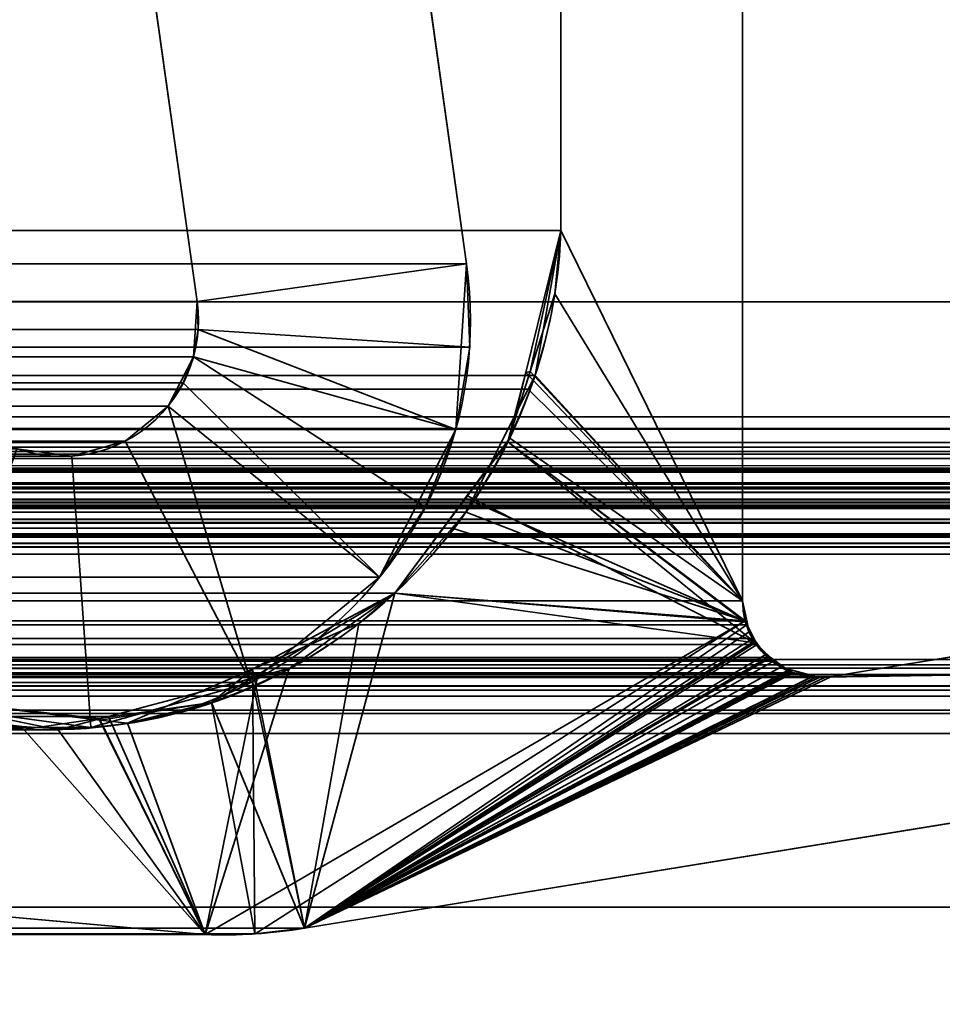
# Model space of a CAD drawing. Header units: millimetres. Extents: x -603 to 3703, y -121 to 193.
# Tile 682 of 1056: x 1962.01 to 1967.1, y 3.48 to 8.91. Entities that reach past the tile are written whole.
import ezdxf

# ---------------------------------------------------------------- set-up
doc = ezdxf.new("R2010")
doc.units = ezdxf.units.MM
doc.layers.add('152', color=7, linetype='Continuous', true_color=0xffffff)

# ---------------------------------------------------------------- blocks, each defined once
blk = doc.blocks.new('UG_SURFACE_066')
at = {"layer": '152', "color": 252, "linetype": 'Continuous', "lineweight": 35}
for points in [[(1041, 4.0145, -7.75), (1026, 4.0145, -7.75), (1026, -24.9528, -7.75), (1974, -24.9528, -7.75)], [(1959, 4.0145, -8.75), (1974, 4.0145, -8.75), (1974, -24.9528, -8.75), (1026, -24.9528, -8.75)], [(1959, 4.0145, -7.75), (1041, 4.0145, -7.75), (1974, -24.9528, -7.75)], [(1959, 4.0145, -8.75), (1959, 4.0145, -7.75), (1974, 4.0145, -7.75), (1974, 4.0145, -8.75)], [(1974, -24.9528, -7.75), (1974, 4.0145, -7.75), (1959, 4.0145, -7.75)]]:
    blk.add_3dface(points, dxfattribs=at)
blk = doc.blocks.new('UG_SURFACE_069')
at = {"layer": '152', "color": 7, "linetype": 'Continuous', "lineweight": 35}
for points in [[(1026.9384, 6.7187, 2020.3116), (1026.9384, 11.8663, 2020.3116), (1973.0616, 11.8663, 2020.3116), (1973.0616, 6.7187, 2020.3116)], [(1034, 11.8277, 2013.2501), (1034, 5.7035, 2013.2501), (1966, 5.7035, 2013.2501), (1966, 11.8277, 2013.2501)], [(1966, 11.8277, 2013.2501), (1966, 5.7035, 2013.2501), (1964.9979, 7.7467, 2012.2478), (1964.9979, 11.5427, 2012.2478)], [(1974.0888, 7.3541, 2021.3387), (1974.0888, 11.6334, 2021.3387), (1025.9112, 11.6334, 2021.3387), (1025.9112, 7.3541, 2021.3387)], [(1964.9979, 11.5427, 2012.2478), (1964.9979, 7.7467, 2012.2478), (1035.0021, 7.7467, 2012.2478), (1035.0021, 11.5427, 2012.2478)], [(1035.0021, 7.7467, 2012.2478), (1964.9979, 7.7467, 2012.2478), (1964.8557, 6.9462, 2012.1057)], [(1035.1443, 6.9462, 2012.1057), (1035.0021, 7.7467, 2012.2478), (1964.8557, 6.9462, 2012.1057)], [(1966, 5.7035, 2013.2501), (1964.8557, 6.9462, 2012.1057), (1964.9979, 7.7467, 2012.2478)], [(1975.4353, 6.5775, 2022.6853), (1974.0888, 7.3541, 2021.3387), (1025.9112, 7.3541, 2021.3387), (1024.5647, 6.5775, 2022.6853)], [(1964.8557, 6.9462, 2012.1057), (1964.8176, 6.8709, 2012.0678), (1035.1824, 6.8709, 2012.0678), (1035.1443, 6.9462, 2012.1057)], [(1964.8176, 6.8709, 2012.0678), (1964.8557, 6.9462, 2012.1057), (1966, 5.7035, 2013.2501)], [(1035.5245, 6.1935, 2011.7254), (1035.1824, 6.8709, 2012.0678), (1964.8176, 6.8709, 2012.0678)], [(1035.5245, 6.1935, 2011.7254), (1964.8176, 6.8709, 2012.0678), (1964.4755, 6.1935, 2011.7254)], [(1966, 5.7035, 2013.2501), (1966.0145, 5.5934, 2013.2644), (1964.4755, 6.1935, 2011.7254), (1964.8176, 6.8709, 2012.0678)], [(1026.9384, 6.7187, 2020.3116), (1973.0564, 6.6534, 2020.3063), (1973.0557, 6.6507, 2020.3056)], [(1026.9384, 6.7187, 2020.3116), (1973.0616, 6.7187, 2020.3116), (1973.0564, 6.6534, 2020.3063)], [(1973.0557, 6.6507, 2020.3056), (1026.9474, 6.6514, 2020.3025), (1026.9384, 6.7187, 2020.3116)], [(1026.9474, 6.6514, 2020.3025), (1973.0557, 6.6507, 2020.3056), (1973.0271, 6.5518, 2020.277)], [(1026.9531, 6.6087, 2020.2971), (1026.9474, 6.6514, 2020.3025), (1973.0271, 6.5518, 2020.277)], [(1024.5647, 6.5775, 2022.6853), (1024.4948, 6.5146, 2022.7554), (1975.5043, 6.5123, 2022.7542)], [(1975.5043, 6.5123, 2022.7542), (1975.4353, 6.5775, 2022.6853), (1024.5647, 6.5775, 2022.6853)], [(1026.9531, 6.6087, 2020.2971), (1973.0271, 6.5518, 2020.277), (1973.012, 6.5272, 2020.262)], [(1973.012, 6.5272, 2020.262), (1026.9871, 6.5254, 2020.263), (1026.9531, 6.6087, 2020.2971)], [(1026.9926, 6.5122, 2020.2575), (1026.9871, 6.5254, 2020.263), (1973.012, 6.5272, 2020.262)], [(1026.9926, 6.5122, 2020.2575), (1973.012, 6.5272, 2020.262), (1972.9639, 6.449, 2020.2138)], [(1024.48, 6.5013, 2022.7702), (1024.4424, 6.4348, 2022.8076), (1975.5571, 6.4344, 2022.8071)], [(1024.4948, 6.5146, 2022.7554), (1024.48, 6.5013, 2022.7702), (1975.5294, 6.4886, 2022.7795)], [(1024.48, 6.5013, 2022.7702), (1975.5571, 6.4344, 2022.8071), (1975.5294, 6.4886, 2022.7795)], [(1975.5294, 6.4886, 2022.7795), (1975.5043, 6.5123, 2022.7542), (1024.4948, 6.5146, 2022.7554)], [(1026.9926, 6.5122, 2020.2575), (1972.9639, 6.449, 2020.2138), (1972.9353, 6.4248, 2020.1855)], [(1972.9353, 6.4248, 2020.1855), (1027.0636, 6.4213, 2020.1864), (1026.9926, 6.5122, 2020.2575)], [(1024.4354, 6.4222, 2022.8148), (1024.4159, 6.3416, 2022.8341), (1975.5839, 6.331, 2022.8341)], [(1024.4366, 6.4244, 2022.8133), (1024.4354, 6.4222, 2022.8148), (1975.5681, 6.4131, 2022.8181)], [(1024.4354, 6.4222, 2022.8148), (1975.5839, 6.331, 2022.8341), (1975.5681, 6.4131, 2022.8181)], [(1024.4424, 6.4348, 2022.8076), (1024.4366, 6.4244, 2022.8133), (1975.5626, 6.4236, 2022.8126)], [(1975.5681, 6.4131, 2022.8181), (1975.5626, 6.4236, 2022.8126), (1024.4366, 6.4244, 2022.8133)], [(1975.5626, 6.4236, 2022.8126), (1975.5571, 6.4344, 2022.8071), (1024.4424, 6.4348, 2022.8076)], [(1027.0704, 6.4125, 2020.1795), (1027.0636, 6.4213, 2020.1864), (1972.9353, 6.4248, 2020.1855)], [(1027.1249, 6.3688, 2020.1252), (1027.0704, 6.4125, 2020.1795), (1972.9353, 6.4248, 2020.1855)], [(1027.1249, 6.3688, 2020.1252), (1972.9353, 6.4248, 2020.1855), (1972.8527, 6.3547, 2020.1027)], [(1027.1249, 6.3688, 2020.1252), (1972.8527, 6.3547, 2020.1027), (1972.8342, 6.3481, 2020.0841)], [(1972.8342, 6.3481, 2020.0841), (1027.1665, 6.3523, 2020.0834), (1027.1249, 6.3688, 2020.1252)], [(1975.5791, 6.243, 2022.8291), (1024.4154, 6.3315, 2022.8345), (1024.4142, 6.3011, 2022.836)], [(1024.4142, 6.3011, 2022.836), (1024.4235, 6.2316, 2022.8267), (1975.5765, 6.2316, 2022.8267)], [(1975.5765, 6.2316, 2022.8267), (1975.5791, 6.243, 2022.8291), (1024.4142, 6.3011, 2022.836)], [(1024.4159, 6.3416, 2022.8341), (1024.4154, 6.3315, 2022.8345), (1975.5839, 6.331, 2022.8341)], [(1024.4154, 6.3315, 2022.8345), (1975.5791, 6.243, 2022.8291), (1975.5856, 6.3226, 2022.8357)], [(1975.5856, 6.3226, 2022.8357), (1975.5839, 6.331, 2022.8341), (1024.4154, 6.3315, 2022.8345)], [(1027.1665, 6.3523, 2020.0834), (1972.8342, 6.3481, 2020.0841), (1972.7079, 6.3024, 2019.958)], [(1972.7079, 6.3024, 2019.958), (1027.2921, 6.3024, 2019.958), (1027.1665, 6.3523, 2020.0834)], [(1033.5108, 5.2872, 2013.7391), (1027.2921, 6.3024, 2019.958), (1972.7079, 6.3024, 2019.958), (1966.4892, 5.2872, 2013.7391)], [(1966.4892, 5.2872, 2013.7391), (1972.7079, 6.3024, 2019.958), (1972.6892, 5.381, 2019.9392)], [(1974.5291, 6.2483, 2021.7791), (1975.1931, 6.0016, 2022.4433), (1024.8069, 6.0016, 2022.4433), (1025.4709, 6.2483, 2021.7791)], [(1025.4709, 6.2483, 2021.7791), (1025.5657, 6.2609, 2021.6842), (1974.4343, 6.2604, 2021.6842)], [(1974.4343, 6.2604, 2021.6842), (1974.5291, 6.2483, 2021.7791), (1025.4709, 6.2483, 2021.7791)], [(1974.395, 6.2655, 2021.6451), (1025.5657, 6.2609, 2021.6842), (1025.6022, 6.2657, 2021.6477)], [(1974.395, 6.2655, 2021.6451), (1974.4343, 6.2604, 2021.6842), (1025.5657, 6.2609, 2021.6842)], [(1025.6022, 6.2657, 2021.6477), (1974.3432, 6.248, 2021.5931), (1974.395, 6.2655, 2021.6451)], [(1025.6022, 6.2657, 2021.6477), (1025.6568, 6.2479, 2021.5931), (1974.3432, 6.248, 2021.5931)], [(1974.2714, 6.2239, 2021.5213), (1974.3432, 6.248, 2021.5931), (1025.6568, 6.2479, 2021.5931)], [(1974.2714, 6.2239, 2021.5213), (1025.6568, 6.2479, 2021.5931), (1025.7264, 6.2251, 2021.5235)], [(1024.4235, 6.2316, 2022.8267), (1024.4275, 6.2218, 2022.8224), (1975.5722, 6.222, 2022.8224)], [(1975.5722, 6.222, 2022.8224), (1975.5765, 6.2316, 2022.8267), (1024.4235, 6.2316, 2022.8267)], [(1975.5722, 6.222, 2022.8224), (1024.4275, 6.2218, 2022.8224), (1024.4596, 6.1447, 2022.7904)], [(1975.5722, 6.222, 2022.8224), (1024.4596, 6.1447, 2022.7904), (1024.4656, 6.1377, 2022.7845)], [(1024.4656, 6.1377, 2022.7845), (1975.5346, 6.1368, 2022.7845), (1975.5722, 6.222, 2022.8224)], [(1025.7264, 6.2251, 2021.5235), (1974.2602, 6.214, 2021.5101), (1974.2714, 6.2239, 2021.5213)], [(1025.7264, 6.2251, 2021.5235), (1025.7397, 6.2137, 2021.5104), (1974.2602, 6.214, 2021.5101)], [(1974.2602, 6.214, 2021.5101), (1025.7397, 6.2137, 2021.5104), (1025.8064, 6.1556, 2021.4436)], [(1025.8064, 6.1556, 2021.4436), (1974.1937, 6.1552, 2021.4436), (1974.2602, 6.214, 2021.5101)], [(1964.4755, 6.1935, 2011.7254), (1964.398, 6.1054, 2011.6479), (1035.602, 6.1054, 2011.6479), (1035.5245, 6.1935, 2011.7254)], [(1964.398, 6.1054, 2011.6479), (1964.4755, 6.1935, 2011.7254), (1966.0145, 5.5934, 2013.2644)], [(1975.5346, 6.1368, 2022.7845), (1024.4656, 6.1377, 2022.7845), (1024.5267, 6.0664, 2022.7234)], [(1975.5328, 6.1326, 2022.7828), (1975.5346, 6.1368, 2022.7845), (1024.5267, 6.0664, 2022.7234)], [(1974.1917, 6.1535, 2021.4417), (1025.8064, 6.1556, 2021.4436), (1025.8069, 6.1552, 2021.4431)], [(1974.1917, 6.1535, 2021.4417), (1974.1937, 6.1552, 2021.4436), (1025.8064, 6.1556, 2021.4436)], [(1025.8069, 6.1552, 2021.4431), (1974.1465, 6.0731, 2021.3964), (1974.1917, 6.1535, 2021.4417)], [(1025.8069, 6.1552, 2021.4431), (1025.8535, 6.0731, 2021.3964), (1974.1465, 6.0731, 2021.3964)], [(1975.5328, 6.1326, 2022.7828), (1024.5267, 6.0664, 2022.7234), (1024.5314, 6.0638, 2022.7187)], [(1024.5314, 6.0638, 2022.7187), (1975.468, 6.0644, 2022.718), (1975.5328, 6.1326, 2022.7828)], [(1035.602, 6.1054, 2011.6479), (1964.398, 6.1054, 2011.6479), (1964.0821, 5.7463, 2011.332), (1035.9179, 5.7463, 2011.332)], [(1966.0145, 5.5934, 2013.2644), (1964.0821, 5.7463, 2011.332), (1964.398, 6.1054, 2011.6479)], [(1975.4593, 6.0552, 2022.7094), (1975.468, 6.0644, 2022.718), (1024.5314, 6.0638, 2022.7187)], [(1024.5314, 6.0638, 2022.7187), (1024.616, 6.018, 2022.634), (1975.3838, 6.0204, 2022.6338)], [(1975.3838, 6.0204, 2022.6338), (1975.4593, 6.0552, 2022.7094), (1024.5314, 6.0638, 2022.7187)], [(1974.1328, 6.0214, 2021.3828), (1025.8535, 6.0731, 2021.3964), (1025.8715, 5.981, 2021.3785)], [(1974.1328, 6.0214, 2021.3828), (1974.1465, 6.0731, 2021.3964), (1025.8535, 6.0731, 2021.3964)], [(1975.3838, 6.0204, 2022.6338), (1024.616, 6.018, 2022.634), (1024.6392, 6.0054, 2022.6107)], [(1975.3387, 5.9996, 2022.5887), (1975.3838, 6.0204, 2022.6338), (1024.6392, 6.0054, 2022.6107)], [(1024.6392, 6.0054, 2022.6107), (1024.7071, 5.999, 2022.543), (1975.2933, 6.0002, 2022.5432)], [(1975.2933, 6.0002, 2022.5432), (1975.3387, 5.9996, 2022.5887), (1024.6392, 6.0054, 2022.6107)], [(1024.7071, 5.999, 2022.543), (1024.763, 5.9938, 2022.4869), (1975.1931, 6.0016, 2022.4433)], [(1975.1931, 6.0016, 2022.4433), (1975.2933, 6.0002, 2022.5432), (1024.7071, 5.999, 2022.543)], [(1024.763, 5.9938, 2022.4869), (1024.8069, 6.0016, 2022.4433), (1975.1931, 6.0016, 2022.4433)], [(1025.8715, 5.981, 2021.3785), (1974.1284, 5.9608, 2021.3785), (1974.1328, 6.0214, 2021.3828)], [(1025.8715, 5.981, 2021.3785), (1025.8716, 5.9608, 2021.3785), (1974.1284, 5.9608, 2021.3785)], [(1974.175, 2.6459, 2021.425), (1974.1284, 5.9608, 2021.3785), (1025.8716, 5.9608, 2021.3785), (1025.825, 2.6459, 2021.425)], [(1966.0145, 5.5934, 2013.2644), (1034, 5.7035, 2013.2501), (1033.9923, 5.6228, 2013.2577)], [(1966.0145, 5.5934, 2013.2644), (1966, 5.7035, 2013.2501), (1034, 5.7035, 2013.2501)], [(1036.5, 5.3308, 2010.7501), (1035.9179, 5.7463, 2011.332), (1964.0821, 5.7463, 2011.332)], [(1036.5, 5.3308, 2010.7501), (1964.0821, 5.7463, 2011.332), (1963.5, 5.3308, 2010.7501)], [(1966.0145, 5.5934, 2013.2644), (1963.0369, 3.8635, 2010.2868), (1963.5, 5.3308, 2010.7501), (1964.0821, 5.7463, 2011.332)], [(1033.9923, 5.6228, 2013.2577), (1033.9758, 5.5731, 2013.2742), (1966.023, 5.5726, 2013.273)], [(1033.9923, 5.6228, 2013.2577), (1966.023, 5.5726, 2013.273), (1966.0145, 5.5934, 2013.2644)], [(1966.054, 5.4968, 2013.304), (1033.9758, 5.5731, 2013.2742), (1033.9587, 5.521, 2013.2914)], [(1966.054, 5.4968, 2013.304), (1966.023, 5.5726, 2013.273), (1033.9758, 5.5731, 2013.2742)], [(1963.3126, 3.8675, 2010.5627), (1963.0369, 3.8635, 2010.2868), (1966.0145, 5.5934, 2013.2644)], [(1966.0145, 5.5934, 2013.2644), (1966.023, 5.5726, 2013.273), (1963.5851, 3.8982, 2010.8352), (1963.3126, 3.8675, 2010.5627)], [(1966.023, 5.5726, 2013.273), (1966.054, 5.4968, 2013.304), (1963.5851, 3.8982, 2010.8352)], [(1033.9587, 5.521, 2013.2914), (1033.919, 5.4624, 2013.3309), (1966.0809, 5.4629, 2013.3309)], [(1033.9587, 5.521, 2013.2914), (1966.0809, 5.4629, 2013.3309), (1966.054, 5.4968, 2013.304)], [(1963.5851, 3.8982, 2010.8352), (1966.054, 5.4968, 2013.304), (1966.0809, 5.4629, 2013.3309)], [(1966.1372, 5.392, 2013.3872), (1033.919, 5.4624, 2013.3309), (1033.8895, 5.4187, 2013.3605)], [(1966.1372, 5.392, 2013.3872), (1966.0809, 5.4629, 2013.3309), (1033.919, 5.4624, 2013.3309)], [(1966.0809, 5.4629, 2013.3309), (1966.1372, 5.392, 2013.3872), (1963.5851, 3.8982, 2010.8352)], [(1972.7163, 5.3809, 2019.9664), (1027.1747, 5.3615, 2020.0753), (1027.1783, 5.3634, 2020.0717)], [(1972.7163, 5.3809, 2019.9664), (1972.8245, 5.3519, 2020.0744), (1027.1747, 5.3615, 2020.0753)], [(1027.1783, 5.3634, 2020.0717), (1027.3108, 5.381, 2019.9392), (1972.6892, 5.381, 2019.9392)], [(1972.6892, 5.381, 2019.9392), (1972.7163, 5.3809, 2019.9664), (1027.1783, 5.3634, 2020.0717)], [(1027.3108, 5.381, 2019.9392), (1036.4149, 3.8982, 2010.8352), (1963.5851, 3.8982, 2010.8352), (1972.6892, 5.381, 2019.9392)], [(1033.8895, 5.4187, 2013.3605), (1033.8291, 5.3727, 2013.4208), (1966.1702, 5.3721, 2013.4203)], [(1033.8895, 5.4187, 2013.3605), (1966.1702, 5.3721, 2013.4203), (1966.1372, 5.392, 2013.3872)], [(1963.5851, 3.8982, 2010.8352), (1966.1372, 5.392, 2013.3872), (1966.1702, 5.3721, 2013.4203)], [(1972.6892, 5.381, 2019.9392), (1963.5851, 3.8982, 2010.8352), (1966.4212, 5.2819, 2013.6712), (1966.4725, 5.2849, 2013.7224)], [(1972.6892, 5.381, 2019.9392), (1966.4725, 5.2849, 2013.7224), (1966.4892, 5.2872, 2013.7391)], [(1027.0572, 5.2979, 2020.1929), (1027.1747, 5.3615, 2020.0753), (1972.8245, 5.3519, 2020.0744)], [(1972.8245, 5.3519, 2020.0744), (1972.8975, 5.3323, 2020.1476), (1027.0572, 5.2979, 2020.1929)], [(1972.8975, 5.3323, 2020.1476), (1972.9419, 5.297, 2020.1919), (1027.0572, 5.2979, 2020.1929)], [(1033.7698, 5.3276, 2013.4802), (1033.7138, 5.3142, 2013.5362), (1966.2853, 5.3054, 2013.5353)], [(1966.2793, 5.3064, 2013.5293), (1033.8291, 5.3727, 2013.4208), (1033.7698, 5.3276, 2013.4802)], [(1033.7698, 5.3276, 2013.4802), (1966.2853, 5.3054, 2013.5353), (1966.2793, 5.3064, 2013.5293)], [(1966.2793, 5.3064, 2013.5293), (1966.1702, 5.3721, 2013.4203), (1033.8291, 5.3727, 2013.4208)], [(1963.5, 5.3308, 2010.7501), (1963.325, 5.2844, 2010.5751), (1036.675, 5.2844, 2010.5751), (1036.5, 5.3308, 2010.7501)], [(1963.325, 5.2844, 2010.5751), (1963.5, 5.3308, 2010.7501), (1963.0369, 3.8635, 2010.2868)], [(1966.1702, 5.3721, 2013.4203), (1966.2793, 5.3064, 2013.5293), (1963.5851, 3.8982, 2010.8352)], [(1973.0203, 5.2345, 2020.2703), (1026.965, 5.2089, 2020.2849), (1027.0281, 5.2822, 2020.2219)], [(1973.0203, 5.2345, 2020.2703), (1027.0281, 5.2822, 2020.2219), (1027.0572, 5.2979, 2020.1929)], [(1027.0572, 5.2979, 2020.1929), (1972.9419, 5.297, 2020.1919), (1973.0203, 5.2345, 2020.2703)], [(1033.5108, 5.2872, 2013.7391), (1966.4725, 5.2849, 2013.7224), (1966.4212, 5.2819, 2013.6712)], [(1033.5108, 5.2872, 2013.7391), (1966.4892, 5.2872, 2013.7391), (1966.4725, 5.2849, 2013.7224)], [(1966.4212, 5.2819, 2013.6712), (1033.5788, 5.2819, 2013.6712), (1033.5108, 5.2872, 2013.7391)], [(1966.4068, 5.2844, 2013.6569), (1033.5931, 5.2853, 2013.6569), (1033.5788, 5.2819, 2013.6712)], [(1033.5788, 5.2819, 2013.6712), (1966.4212, 5.2819, 2013.6712), (1966.4068, 5.2844, 2013.6569)], [(1966.2853, 5.3054, 2013.5353), (1033.7138, 5.3142, 2013.5362), (1033.5931, 5.2853, 2013.6569)], [(1033.5931, 5.2853, 2013.6569), (1966.4068, 5.2844, 2013.6569), (1966.2853, 5.3054, 2013.5353)], [(1036.675, 5.2844, 2010.5751), (1963.325, 5.2844, 2010.5751), (1962.5044, 5.0667, 2009.7544), (1037.4956, 5.0667, 2009.7544)], [(1962.5044, 5.0667, 2009.7544), (1963.325, 5.2844, 2010.5751), (1963.0369, 3.8635, 2010.2868)], [(1963.5851, 3.8982, 2010.8352), (1966.2793, 5.3064, 2013.5293), (1966.2853, 5.3054, 2013.5353), (1966.4068, 5.2844, 2013.6569)], [(1966.4068, 5.2844, 2013.6569), (1966.4212, 5.2819, 2013.6712), (1963.5851, 3.8982, 2010.8352)], [(1973.0203, 5.2345, 2020.2703), (1973.0365, 5.2122, 2020.2866), (1026.965, 5.2089, 2020.2849)], [(1973.0614, 5.178, 2020.3114), (1026.9041, 5.1013, 2020.3459), (1026.9386, 5.178, 2020.3114)], [(1973.0614, 5.178, 2020.3114), (1973.0959, 5.1013, 2020.3459), (1026.9041, 5.1013, 2020.3459)], [(1973.0614, 5.178, 2020.3114), (1026.9386, 5.178, 2020.3114), (1026.965, 5.2089, 2020.2849)], [(1026.965, 5.2089, 2020.2849), (1973.0365, 5.2122, 2020.2866), (1973.0614, 5.178, 2020.3114)], [(1962.2273, 4.9932, 2009.4774), (1038.3565, 5.1129, 2008.8935), (1037.7727, 4.9932, 2009.4774)], [(1962.2273, 4.9932, 2009.4774), (1961.6435, 5.1129, 2008.8935), (1038.3565, 5.1129, 2008.8935)], [(1961.6435, 5.1129, 2008.8935), (1962.2273, 4.9932, 2009.4774), (1963.0369, 3.8635, 2010.2868), (1960.3342, 4.1071, 2007.5841)], [(1973.1224, 4.9715, 2020.3724), (1026.8776, 4.9715, 2020.3724), (1026.8956, 5.0824, 2020.3543)], [(1026.8956, 5.0824, 2020.3543), (1026.9041, 5.1013, 2020.3459), (1973.0959, 5.1013, 2020.3459), (1973.1044, 5.0824, 2020.3543)], [(1973.1044, 5.0824, 2020.3543), (1973.1224, 4.9715, 2020.3724), (1026.8956, 5.0824, 2020.3543)], [(1037.7727, 4.9932, 2009.4774), (1037.4956, 5.0667, 2009.7544), (1962.5044, 5.0667, 2009.7544)], [(1037.7727, 4.9932, 2009.4774), (1962.5044, 5.0667, 2009.7544), (1962.2273, 4.9932, 2009.4774)], [(1963.0369, 3.8635, 2010.2868), (1962.2273, 4.9932, 2009.4774), (1962.5044, 5.0667, 2009.7544)], [(1026.7951, 2.0412, 2020.4549), (1026.8776, 4.9715, 2020.3724), (1973.1224, 4.9715, 2020.3724), (1973.2049, 2.0412, 2020.4549)], [(1036.9631, 3.8635, 2010.2868), (1039.6658, 4.1071, 2007.5841), (1960.3342, 4.1071, 2007.5841), (1963.0369, 3.8635, 2010.2868)], [(1963.5851, 3.8982, 2010.8352), (1036.4149, 3.8982, 2010.8352), (1036.6899, 3.8674, 2010.5603)], [(1963.3126, 3.8675, 2010.5627), (1963.5851, 3.8982, 2010.8352), (1036.6899, 3.8674, 2010.5603)], [(1963.3126, 3.8675, 2010.5627), (1036.6899, 3.8674, 2010.5603), (1036.9631, 3.8635, 2010.2868)], [(1036.9631, 3.8635, 2010.2868), (1963.0369, 3.8635, 2010.2868), (1963.3126, 3.8675, 2010.5627)]]:
    blk.add_3dface(points, dxfattribs=at)
blk = doc.blocks.new('UG_SURFACE_070')
at = {"layer": '152', "color": 7, "linetype": 'Continuous', "lineweight": 35}
for points in [[(1966, 11.8277, -8.75), (1966, 5.7035, -8.75), (1964.9979, 7.7467, -8.75), (1964.9979, 11.5427, -8.75)], [(1966, 5.7035, 2013.2501), (1966, 11.8277, 2013.2501), (1964.9979, 11.5427, 2012.2478), (1964.9979, 7.7467, 2012.2478)], [(1966, 11.8277, 2013.2501), (1966, 5.7035, 2013.2501), (1966, 5.7035, -8.75), (1966, 11.8277, -8.75)], [(1964.9979, 11.5427, -8.75), (1964.9979, 7.7467, -8.75), (1964.9979, 7.7467, 2012.2478), (1964.9979, 11.5427, 2012.2478)], [(1964.9979, 7.7467, -8.75), (1964.8052, 6.9637, -8.75), (1964.8291, 6.9688, 2012.079)], [(1964.8052, 6.9637, -8.75), (1964.9979, 7.7467, -8.75), (1966, 5.7035, -8.75)], [(1964.8291, 6.9688, 2012.079), (1964.965, 7.3975, 2012.2149), (1964.9979, 7.7467, -8.75)], [(1964.965, 7.3975, 2012.2149), (1964.9979, 7.7467, 2012.2478), (1964.9979, 7.7467, -8.75)], [(1964.9979, 7.7467, 2012.2478), (1964.965, 7.3975, 2012.2149), (1966, 5.7035, 2013.2501)], [(1966, 5.7035, 2013.2501), (1964.965, 7.3975, 2012.2149), (1964.8291, 6.9688, 2012.079)], [(1964.7059, 6.5802, 2011.956), (1964.8291, 6.9688, 2012.079), (1964.8052, 6.9637, -8.75)], [(1964.8291, 6.9688, 2012.079), (1964.7059, 6.5802, 2011.956), (1966.0144, 5.5936, 2013.2644), (1966, 5.7035, 2013.2501)], [(1964.8052, 6.9637, -8.75), (1964.7161, 6.601, -8.75), (1964.7059, 6.5802, 2011.956)], [(1966, 5.7035, -8.75), (1964.7161, 6.601, -8.75), (1964.8052, 6.9637, -8.75)], [(1964.7161, 6.601, -8.75), (1964.4713, 6.2711, -8.75), (1964.4831, 6.2824, 2011.7331)], [(1964.4713, 6.2711, -8.75), (1964.7161, 6.601, -8.75), (1966, 5.7035, -8.75), (1966.0248, 5.5859, -8.75)], [(1964.4831, 6.2824, 2011.7331), (1964.7059, 6.5802, 2011.956), (1964.7161, 6.601, -8.75)], [(1966.0687, 5.4724, 2013.3188), (1964.7059, 6.5802, 2011.956), (1964.4831, 6.2824, 2011.7331)], [(1964.7059, 6.5802, 2011.956), (1966.0687, 5.4724, 2013.3188), (1966.0648, 5.4813, 2013.3147), (1966.0182, 5.5853, 2013.2682)], [(1966.0182, 5.5853, 2013.2682), (1966.0144, 5.5936, 2013.2644), (1964.7059, 6.5802, 2011.956)], [(1963.5851, 3.8982, 2010.8352), (1972.6892, 5.381, 2019.9392), (1972.7079, 6.3024, 2019.958), (1966.4892, 5.2872, 2013.7391)], [(1966.4892, 5.2872, -8.75), (1972.7079, 6.3024, -8.75), (1972.6892, 5.381, -8.75)], [(1966.4892, 5.2872, 2013.7391), (1972.7079, 6.3024, 2019.958), (1972.7079, 6.3024, -8.75), (1966.4892, 5.2872, -8.75)], [(1964.0821, 5.7463, 2011.332), (1964.4831, 6.2824, 2011.7331), (1964.4713, 6.2711, -8.75)], [(1964.4831, 6.2824, 2011.7331), (1964.0821, 5.7463, 2011.332), (1966.0687, 5.4724, 2013.3188)], [(1964.4713, 6.2711, -8.75), (1964.0821, 5.7463, -8.75), (1964.0821, 5.7463, 2011.332)], [(1966.0248, 5.5859, -8.75), (1964.0821, 5.7463, -8.75), (1964.4713, 6.2711, -8.75)], [(1964.0821, 5.7463, -8.75), (1963.2951, 5.2773, -8.75), (1963.2984, 5.3266, 2010.5484)], [(1963.5851, 3.8982, -8.75), (1963.2951, 5.2773, -8.75), (1964.0821, 5.7463, -8.75)], [(1963.2984, 5.3266, 2010.5484), (1963.8839, 5.5793, 2011.1339), (1964.0821, 5.7463, -8.75)], [(1964.0821, 5.7463, -8.75), (1966.0248, 5.5859, -8.75), (1966.0361, 5.5325, -8.75), (1963.5851, 3.8982, -8.75)], [(1964.0821, 5.7463, 2011.332), (1963.8839, 5.5793, 2011.1339), (1963.5851, 3.8982, 2010.8352), (1966.0687, 5.4724, 2013.3188)], [(1963.8839, 5.5793, 2011.1339), (1964.0821, 5.7463, 2011.332), (1964.0821, 5.7463, -8.75)], [(1966.0248, 5.5859, -8.75), (1966, 5.7035, -8.75), (1966, 5.7035, 2013.2501)], [(1966, 5.7035, 2013.2501), (1966.0144, 5.5936, 2013.2644), (1966.0248, 5.5859, -8.75)], [(1966.0144, 5.5936, 2013.2644), (1966.0182, 5.5853, 2013.2682), (1966.0248, 5.5859, -8.75)], [(1963.5851, 3.8982, 2010.8352), (1963.8839, 5.5793, 2011.1339), (1963.2984, 5.3266, 2010.5484)], [(1966.0361, 5.5325, -8.75), (1966.0248, 5.5859, -8.75), (1966.0182, 5.5853, 2013.2682)], [(1966.0692, 5.4841, -8.75), (1966.0361, 5.5325, -8.75), (1966.0182, 5.5853, 2013.2682)], [(1966.0182, 5.5853, 2013.2682), (1966.0648, 5.4813, 2013.3147), (1966.0692, 5.4841, -8.75)], [(1963.5851, 3.8982, -8.75), (1966.0361, 5.5325, -8.75), (1966.0692, 5.4841, -8.75)], [(1966.0692, 5.4841, -8.75), (1966.1232, 5.4054, -8.75), (1963.5851, 3.8982, -8.75)], [(1966.1515, 5.3941, 2013.4015), (1966.0687, 5.4724, 2013.3188), (1963.5851, 3.8982, 2010.8352)], [(1966.1232, 5.4054, -8.75), (1966.0692, 5.4841, -8.75), (1966.0648, 5.4813, 2013.3147)], [(1966.0648, 5.4813, 2013.3147), (1966.0687, 5.4724, 2013.3188), (1966.1232, 5.4054, -8.75)], [(1966.0687, 5.4724, 2013.3188), (1966.1494, 5.3882, -8.75), (1966.1232, 5.4054, -8.75)], [(1966.0687, 5.4724, 2013.3188), (1966.1515, 5.3941, 2013.4015), (1966.1494, 5.3882, -8.75)], [(1963.5851, 3.8982, -8.75), (1966.1232, 5.4054, -8.75), (1966.1494, 5.3882, -8.75)], [(1963.5851, 3.8982, 2010.8352), (1966.21, 5.3386, 2013.4599), (1966.1515, 5.3941, 2013.4015)], [(1966.1494, 5.3882, -8.75), (1966.258, 5.317, -8.75), (1963.5851, 3.8982, -8.75)], [(1972.6892, 5.381, -8.75), (1963.5851, 3.8982, -8.75), (1966.4212, 5.2819, -8.75), (1966.4552, 5.2832, -8.75)], [(1972.6892, 5.381, 2019.9392), (1963.5851, 3.8982, 2010.8352), (1963.5851, 3.8982, -8.75), (1972.6892, 5.381, -8.75)], [(1966.258, 5.317, -8.75), (1966.1494, 5.3882, -8.75), (1966.1515, 5.3941, 2013.4015)], [(1966.1515, 5.3941, 2013.4015), (1966.21, 5.3386, 2013.4599), (1966.258, 5.317, -8.75)], [(1972.6892, 5.381, -8.75), (1966.4552, 5.2832, -8.75), (1966.4892, 5.2872, -8.75)], [(1962.6086, 5.0287, 2009.8586), (1963.2984, 5.3266, 2010.5484), (1963.0712, 5.1439, -8.75)], [(1963.2984, 5.3266, 2010.5484), (1962.6086, 5.0287, 2009.8586), (1963.0369, 3.8635, 2010.2868), (1963.3118, 3.8675, 2010.5617)], [(1963.2984, 5.3266, 2010.5484), (1963.2951, 5.2773, -8.75), (1963.0712, 5.1439, -8.75)], [(1963.3118, 3.8675, 2010.5617), (1963.5851, 3.8982, 2010.8352), (1963.2984, 5.3266, 2010.5484)], [(1966.2582, 5.3257, 2013.5083), (1966.21, 5.3386, 2013.4599), (1963.5851, 3.8982, 2010.8352)], [(1963.5851, 3.8982, 2010.8352), (1966.3903, 5.2902, 2013.6402), (1966.2582, 5.3257, 2013.5083)], [(1966.21, 5.3386, 2013.4599), (1966.2582, 5.3257, 2013.5083), (1966.258, 5.317, -8.75)], [(1966.2672, 5.3109, -8.75), (1966.258, 5.317, -8.75), (1966.2582, 5.3257, 2013.5083)], [(1966.3901, 5.2878, -8.75), (1966.2672, 5.3109, -8.75), (1966.2582, 5.3257, 2013.5083)], [(1966.2582, 5.3257, 2013.5083), (1966.3903, 5.2902, 2013.6402), (1966.3901, 5.2878, -8.75)], [(1963.5851, 3.8982, -8.75), (1963.0712, 5.1439, -8.75), (1963.2951, 5.2773, -8.75)], [(1966.258, 5.317, -8.75), (1966.2672, 5.3109, -8.75), (1963.5851, 3.8982, -8.75)], [(1963.5851, 3.8982, -8.75), (1966.2672, 5.3109, -8.75), (1966.3901, 5.2878, -8.75)], [(1963.5851, 3.8982, 2010.8352), (1966.4212, 5.2819, 2013.6712), (1966.3903, 5.2902, 2013.6402)], [(1966.3901, 5.2878, -8.75), (1966.4212, 5.2819, -8.75), (1963.5851, 3.8982, -8.75)], [(1966.4892, 5.2872, 2013.7391), (1966.4552, 5.2832, 2013.7053), (1963.5851, 3.8982, 2010.8352)], [(1966.4552, 5.2832, 2013.7053), (1966.4212, 5.2819, 2013.6712), (1963.5851, 3.8982, 2010.8352)], [(1966.4212, 5.2819, -8.75), (1966.3901, 5.2878, -8.75), (1966.3903, 5.2902, 2013.6402)], [(1966.3903, 5.2902, 2013.6402), (1966.4212, 5.2819, 2013.6712), (1966.4212, 5.2819, -8.75)], [(1966.4552, 5.2832, -8.75), (1966.4212, 5.2819, -8.75), (1966.4212, 5.2819, 2013.6712), (1966.4552, 5.2832, 2013.7053)], [(1966.4552, 5.2832, 2013.7053), (1966.4892, 5.2872, 2013.7391), (1966.4892, 5.2872, -8.75), (1966.4552, 5.2832, -8.75)], [(1962.4592, 5.0464, 2009.7091), (1961.625, 5.1452, 2008.8751), (1960.3342, 4.1071, 2007.5841), (1963.0369, 3.8635, 2010.2868)], [(1962.4503, 5.0543, -8.75), (1962.0367, 4.9946, -8.75), (1961.625, 5.1452, 2008.8751)], [(1961.625, 5.1452, 2008.8751), (1962.4592, 5.0464, 2009.7091), (1962.4503, 5.0543, -8.75)], [(1962.0367, 4.9946, -8.75), (1961.6324, 5.0961, -8.75), (1961.625, 5.1452, 2008.8751)], [(1963.0712, 5.1439, -8.75), (1962.4503, 5.0543, -8.75), (1962.4592, 5.0464, 2009.7091)], [(1963.3118, 3.8675, -8.75), (1963.0369, 3.8635, -8.75), (1962.4503, 5.0543, -8.75), (1963.0712, 5.1439, -8.75)], [(1962.4592, 5.0464, 2009.7091), (1962.6086, 5.0287, 2009.8586), (1963.0712, 5.1439, -8.75)], [(1963.0712, 5.1439, -8.75), (1963.5851, 3.8982, -8.75), (1963.3118, 3.8675, -8.75)], [(1961.6324, 5.0961, -8.75), (1962.0367, 4.9946, -8.75), (1963.0369, 3.8635, -8.75), (1960.3342, 4.1071, -8.75)], [(1963.0369, 3.8635, -8.75), (1962.0367, 4.9946, -8.75), (1962.4503, 5.0543, -8.75)], [(1963.0369, 3.8635, 2010.2868), (1962.6086, 5.0287, 2009.8586), (1962.4592, 5.0464, 2009.7091)], [(1963.0369, 3.8635, 2010.2868), (1960.3342, 4.1071, 2007.5841), (1960.3342, 4.1071, -8.75), (1963.0369, 3.8635, -8.75)], [(1963.3118, 3.8675, 2010.5617), (1963.0369, 3.8635, 2010.2868), (1963.0369, 3.8635, -8.75), (1963.3118, 3.8675, -8.75)], [(1963.3118, 3.8675, -8.75), (1963.5851, 3.8982, -8.75), (1963.5851, 3.8982, 2010.8352), (1963.3118, 3.8675, 2010.5617)]]:
    blk.add_3dface(points, dxfattribs=at)
blk = doc.blocks.new('UG_SURFACE_094')
at = {"layer": '152', "color": 252, "linetype": 'Continuous', "lineweight": 35}
for points in [[(1023.5, -29.92, 2023.7501), (1976.5, -29.92, 2023.7501), (1976.5, 14.42, 2023.7501), (1023.5, 14.42, 2023.7501)], [(1025, -29.92, 2022.2499), (1025, 14.42, 2022.2499), (1975, 14.42, 2022.2499), (1975, -29.92, 2022.2499)], [(1036.4547, 14.2001, 2010.7954), (1035.5219, 7.5631, 2011.728), (1964.4781, 7.5631, 2011.728), (1963.5453, 14.2001, 2010.7954)], [(1962.9927, 7.3544, 2010.2427), (1962.06, 13.9913, 2009.31), (1963.5453, 14.2001, 2010.7954), (1964.4781, 7.5631, 2011.728)], [(1037.94, 13.9913, 2009.31), (1962.06, 13.9913, 2009.31), (1962.9927, 7.3544, 2010.2427), (1037.0073, 7.3544, 2010.2427)], [(1964.4781, 7.5631, 2011.728), (1035.5219, 7.5631, 2011.728), (1035.5048, 7.1028, 2011.7452)], [(1964.4952, 7.1028, 2011.7452), (1964.4781, 7.5631, 2011.728), (1035.5048, 7.1028, 2011.7452)], [(1964.4781, 7.5631, 2011.728), (1964.4952, 7.1028, 2011.7452), (1962.9984, 7.2009, 2010.2484), (1962.9927, 7.3544, 2010.2427)], [(1037.0016, 7.2009, 2010.2484), (1962.9927, 7.3544, 2010.2427), (1962.9984, 7.2009, 2010.2484)], [(1037.0016, 7.2009, 2010.2484), (1037.0073, 7.3544, 2010.2427), (1962.9927, 7.3544, 2010.2427)], [(1962.9984, 7.2009, 2010.2484), (1962.9728, 7.0496, 2010.2227), (1037.0272, 7.0496, 2010.2227), (1037.0016, 7.2009, 2010.2484)], [(1964.4182, 6.6487, 2011.6682), (1964.2503, 6.2198, 2011.5004), (1962.9728, 7.0496, 2010.2227), (1962.9984, 7.2009, 2010.2484)], [(1962.9984, 7.2009, 2010.2484), (1964.4952, 7.1028, 2011.7452), (1964.4182, 6.6487, 2011.6682)], [(1035.5048, 7.1028, 2011.7452), (1035.5818, 6.6487, 2011.6682), (1964.4182, 6.6487, 2011.6682), (1964.4952, 7.1028, 2011.7452)], [(1037.0833, 6.9066, 2010.1666), (1037.0272, 7.0496, 2010.2227), (1962.9728, 7.0496, 2010.2227)], [(1037.0833, 6.9066, 2010.1666), (1962.9728, 7.0496, 2010.2227), (1962.9167, 6.9066, 2010.1666)], [(1962.9167, 6.9066, 2010.1666), (1962.9728, 7.0496, 2010.2227), (1964.2503, 6.2198, 2011.5004), (1963.9986, 5.834, 2011.2486)], [(1962.9167, 6.9066, 2010.1666), (1962.8328, 6.778, 2010.083), (1037.1672, 6.778, 2010.083), (1037.0833, 6.9066, 2010.1666)], [(1963.9986, 5.834, 2011.2486), (1963.2889, 5.2542, 2010.5388), (1962.8328, 6.778, 2010.083), (1962.9167, 6.9066, 2010.1666)], [(1962.5963, 6.5847, 2009.8462), (1037.4037, 6.5847, 2009.8462), (1037.1672, 6.778, 2010.083), (1962.8328, 6.778, 2010.083)], [(1963.2889, 5.2542, 2010.5388), (1962.5963, 6.5847, 2009.8462), (1962.8328, 6.778, 2010.083)], [(1964.2503, 6.2198, 2011.5004), (1035.5818, 6.6487, 2011.6682), (1035.7497, 6.2198, 2011.5004)], [(1964.2503, 6.2198, 2011.5004), (1964.4182, 6.6487, 2011.6682), (1035.5818, 6.6487, 2011.6682)], [(1962.3023, 6.5018, 2009.5522), (1037.6977, 6.5018, 2009.5522), (1037.4037, 6.5847, 2009.8462), (1962.5963, 6.5847, 2009.8462)], [(1962.3023, 6.5018, 2009.5522), (1962.5963, 6.5847, 2009.8462), (1963.2889, 5.2542, 2010.5388), (1962.407, 5.0055, 2009.6569)], [(1961.9997, 6.543, 2009.2497), (1038.0003, 6.543, 2009.2497), (1037.6977, 6.5018, 2009.5522), (1962.3023, 6.5018, 2009.5522)], [(1962.407, 5.0055, 2009.6569), (1961.499, 5.1291, 2008.749), (1961.9997, 6.543, 2009.2497), (1962.3023, 6.5018, 2009.5522)], [(1035.7497, 6.2198, 2011.5004), (1036.0014, 5.834, 2011.2486), (1963.9986, 5.834, 2011.2486), (1964.2503, 6.2198, 2011.5004)], [(1963.9986, 5.834, 2011.2486), (1036.0014, 5.834, 2011.2486), (1036.7111, 5.2542, 2010.5388), (1963.2889, 5.2542, 2010.5388)], [(1963.2889, 5.2542, 2010.5388), (1036.7111, 5.2542, 2010.5388), (1037.593, 5.0055, 2009.6569), (1962.407, 5.0055, 2009.6569)], [(1962.407, 5.0055, 2009.6569), (1037.593, 5.0055, 2009.6569), (1038.501, 5.1291, 2008.749), (1961.499, 5.1291, 2008.749)]]:
    blk.add_3dface(points, dxfattribs=at)
blk = doc.blocks.new('UG_SURFACE_095')
at = {"layer": '152', "color": 252, "linetype": 'Continuous', "lineweight": 35}
for points in [[(1962.9927, 7.3544, -8.75), (1962.06, 13.9913, -8.75), (1963.5453, 14.2001, -8.75), (1964.4781, 7.5631, -8.75)], [(1964.4781, 7.5631, 2011.728), (1963.5453, 14.2001, 2010.7954), (1962.06, 13.9913, 2009.31), (1962.9927, 7.3544, 2010.2427)], [(1963.5453, 14.2001, 2010.7954), (1964.4781, 7.5631, 2011.728), (1964.4781, 7.5631, -8.75), (1963.5453, 14.2001, -8.75)], [(1962.06, 13.9913, 2009.31), (1962.06, 13.9913, -8.75), (1962.9927, 7.3544, -8.75), (1962.9927, 7.3544, 2010.2427)], [(1964.4781, 7.5631, -8.75), (1964.4182, 6.6487, -8.75), (1962.9728, 7.0496, -8.75), (1962.9927, 7.3544, -8.75)], [(1962.9927, 7.3544, 2010.2427), (1962.9984, 7.2009, 2010.2484), (1964.4952, 7.1028, 2011.7452), (1964.4781, 7.5631, 2011.728)], [(1964.4781, 7.5631, -8.75), (1964.4952, 7.1028, 2011.7452), (1964.4182, 6.6487, 2011.6682)], [(1964.4182, 6.6487, 2011.6682), (1964.4182, 6.6487, -8.75), (1964.4781, 7.5631, -8.75)], [(1964.4781, 7.5631, -8.75), (1964.4781, 7.5631, 2011.728), (1964.4952, 7.1028, 2011.7452)], [(1962.9927, 7.3544, -8.75), (1962.9728, 7.0496, -8.75), (1962.9728, 7.0496, 2010.2227)], [(1962.9728, 7.0496, 2010.2227), (1962.9984, 7.2009, 2010.2484), (1962.9927, 7.3544, -8.75)], [(1962.9984, 7.2009, 2010.2484), (1962.9927, 7.3544, 2010.2427), (1962.9927, 7.3544, -8.75)], [(1962.9984, 7.2009, 2010.2484), (1962.9728, 7.0496, 2010.2227), (1964.2503, 6.2198, 2011.5004), (1964.4182, 6.6487, 2011.6682)], [(1964.4182, 6.6487, 2011.6682), (1964.4952, 7.1028, 2011.7452), (1962.9984, 7.2009, 2010.2484)], [(1962.9728, 7.0496, -8.75), (1962.8328, 6.778, -8.75), (1962.8328, 6.778, 2010.083)], [(1962.8328, 6.778, 2010.083), (1962.9167, 6.9066, 2010.1666), (1962.9728, 7.0496, -8.75)], [(1964.4182, 6.6487, -8.75), (1963.9986, 5.834, -8.75), (1962.8328, 6.778, -8.75), (1962.9728, 7.0496, -8.75)], [(1962.9167, 6.9066, 2010.1666), (1962.9728, 7.0496, 2010.2227), (1962.9728, 7.0496, -8.75)], [(1963.9986, 5.834, 2011.2486), (1964.2503, 6.2198, 2011.5004), (1962.9728, 7.0496, 2010.2227), (1962.9167, 6.9066, 2010.1666)], [(1962.9167, 6.9066, 2010.1666), (1962.8328, 6.778, 2010.083), (1963.2889, 5.2542, 2010.5388), (1963.9986, 5.834, 2011.2486)], [(1962.8328, 6.778, 2010.083), (1962.8328, 6.778, -8.75), (1962.5963, 6.5847, -8.75), (1962.5963, 6.5847, 2009.8462)], [(1962.5963, 6.5847, -8.75), (1962.8328, 6.778, -8.75), (1963.9986, 5.834, -8.75), (1963.2889, 5.2542, -8.75)], [(1962.8328, 6.778, 2010.083), (1962.5963, 6.5847, 2009.8462), (1963.2889, 5.2542, 2010.5388)], [(1964.4182, 6.6487, -8.75), (1964.2503, 6.2198, 2011.5004), (1963.9986, 5.834, 2011.2486)], [(1963.9986, 5.834, 2011.2486), (1963.9986, 5.834, -8.75), (1964.4182, 6.6487, -8.75)], [(1964.4182, 6.6487, -8.75), (1964.4182, 6.6487, 2011.6682), (1964.2503, 6.2198, 2011.5004)], [(1962.5963, 6.5847, 2009.8462), (1962.5963, 6.5847, -8.75), (1962.3023, 6.5018, -8.75), (1962.3023, 6.5018, 2009.5522)], [(1963.2889, 5.2542, -8.75), (1962.407, 5.0055, -8.75), (1962.3023, 6.5018, -8.75), (1962.5963, 6.5847, -8.75)], [(1962.407, 5.0055, 2009.6569), (1963.2889, 5.2542, 2010.5388), (1962.5963, 6.5847, 2009.8462), (1962.3023, 6.5018, 2009.5522)], [(1962.407, 5.0055, -8.75), (1961.499, 5.1291, -8.75), (1961.9997, 6.543, -8.75), (1962.3023, 6.5018, -8.75)], [(1962.3023, 6.5018, 2009.5522), (1961.9997, 6.543, 2009.2497), (1961.499, 5.1291, 2008.749), (1962.407, 5.0055, 2009.6569)], [(1962.3023, 6.5018, 2009.5522), (1962.3023, 6.5018, -8.75), (1961.9997, 6.543, -8.75), (1961.9997, 6.543, 2009.2497)], [(1963.2889, 5.2542, 2010.5388), (1963.2889, 5.2542, -8.75), (1963.9986, 5.834, -8.75), (1963.9986, 5.834, 2011.2486)], [(1962.407, 5.0055, 2009.6569), (1962.407, 5.0055, -8.75), (1963.2889, 5.2542, -8.75), (1963.2889, 5.2542, 2010.5388)], [(1961.499, 5.1291, 2008.749), (1961.499, 5.1291, -8.75), (1962.407, 5.0055, -8.75), (1962.407, 5.0055, 2009.6569)]]:
    blk.add_3dface(points, dxfattribs=at)
blk = doc.blocks.new('UG_SURFACE_179')
at = {"layer": '152', "color": 252, "linetype": 'Continuous', "lineweight": 35}
for points in [[(2165, -18, 2212.25), (2165, 174.4, 2212.25), (835, 174.4, 2212.25), (835, -18, 2212.25)], [(985, -18, 2062.2499), (985, 174.4, 2062.2499), (2015.0001, 174.4, 2062.2499), (2015.0001, -18, 2062.2499)]]:
    blk.add_3dface(points, dxfattribs=at)

msp = doc.modelspace()

# ---------------------------------------------------------------- linework, layer by layer
at = {"layer": '152', "color": 252, "linetype": 'Continuous', "lineweight": 35}
for p, q in [((1963.5453, 14.2001, 2010.7953), (1964.4781, 7.5631, 2011.7281)), ((1963.5453, 14.2001, -8.75), (1964.4781, 7.5631, -8.75)), ((1963.5453, 14.2001, 2010.7953), (1964.4781, 7.5631, 2011.7281)), ((1962.0599, 13.9913, 2009.3099), (1962.9927, 7.3544, 2010.2427)), ((1962.0599, 13.9913, 2009.3099), (1962.9927, 7.3544, 2010.2427)), ((1962.0599, 13.9913, -8.75), (1962.9927, 7.3544, -8.75)), ((1964.4781, 7.5631, 2011.7281), (1035.5219, 7.5631, 2011.7281)), ((1964.4781, 7.5631, -8.75), (1964.4781, 7.5631, 2011.7281)), ((1962.9927, 7.3544, 2010.2427), (1037.0073, 7.3544, 2010.2427)), ((1962.9927, 7.3544, -8.75), (1962.9927, 7.3544, 2010.2427)), ((1959, 4.0145, -8.75), (1974, 4.0145, -8.75)), ((1959, 4.0145, -7.75), (1974, 4.0145, -7.75))]:
    msp.add_line(p, q, dxfattribs=at)
at = {"layer": '152', "color": 7, "linetype": 'Continuous', "lineweight": 35}
for p, q in [((1966, 11.8277, -8.75), (1966, 5.7035, -8.75)), ((1966, 5.7035, 2013.25), (1966, 11.8277, 2013.25)), ((1966, 5.7035, 2013.25), (1966, 11.8277, 2013.25)), ((1964.9979, 7.7467, 2012.2479), (1964.9979, 11.5427, 2012.2479)), ((1964.9979, 11.5427, 2012.2479), (1964.9979, 7.7467, 2012.2479)), ((1964.9979, 11.5427, -8.75), (1964.9979, 7.7467, -8.75)), ((1964.9979, 7.7467, 2012.2479), (1035.0021, 7.7467, 2012.2479)), ((1964.9979, 7.7467, -8.75), (1964.9979, 7.7467, 2012.2479)), ((1974.0888, 7.3541, 2021.3388), (1025.9112, 7.3541, 2021.3388)), ((1026.9385, 6.7187, 2020.3115), (1973.0615, 6.7187, 2020.3115)), ((1975.4353, 6.5775, 2022.6853), (1024.5647, 6.5775, 2022.6853)), ((1027.2921, 6.3024, 2019.9579), (1972.7079, 6.3024, 2019.9579)), ((1966.4892, 5.2872, -8.75), (1972.7079, 6.3024, -8.75)), ((1972.7079, 6.3024, 2019.9579), (1966.4892, 5.2872, 2013.7392)), ((1972.7079, 6.3024, 2019.9579), (1966.4892, 5.2872, 2013.7392)), ((1974.5291, 6.2483, 2021.7791), (1025.4709, 6.2483, 2021.7791)), ((1975.5766, 6.2316, 2022.8266), (1024.4234, 6.2316, 2022.8266)), ((1974.1465, 6.0731, 2021.3965), (1025.8535, 6.0731, 2021.3965)), ((1975.1932, 6.0016, 2022.4432), (1024.8068, 6.0016, 2022.4432)), ((1025.8716, 5.9608, 2021.3784), (1974.1284, 5.9608, 2021.3784)), ((1034, 5.7035, 2013.25), (1966, 5.7035, 2013.25)), ((1964.0821, 5.7463, 2011.3321), (1035.9179, 5.7463, 2011.3321)), ((1964.0821, 5.7463, -8.75), (1964.0821, 5.7463, 2011.3321)), ((1966, 5.7035, 2013.25), (1966, 5.7035, -8.75)), ((1027.3109, 5.381, 2019.9391), (1972.6891, 5.381, 2019.9391)), ((1963.5852, 3.8982, 2010.8352), (1972.6891, 5.381, 2019.9391)), ((1963.5852, 3.8982, 2010.8352), (1972.6891, 5.381, 2019.9391)), ((1972.6891, 5.381, -8.75), (1963.5852, 3.8982, -8.75)), ((1033.5108, 5.2872, 2013.7392), (1966.4892, 5.2872, 2013.7392)), ((1033.5788, 5.2819, 2013.6712), (1966.4212, 5.2819, 2013.6712)), ((1966.4212, 5.2819, 2013.6712), (1966.4212, 5.2819, -8.75)), ((1966.4892, 5.2872, 2013.7392), (1966.4892, 5.2872, -8.75)), ((1026.8776, 4.9715, 2020.3724), (1973.1224, 4.9715, 2020.3724)), ((1963.0368, 3.8635, -8.75), (1960.3342, 4.1071, -8.75)), ((1960.3342, 4.1071, 2007.5842), (1963.0368, 3.8635, 2010.2868)), ((1960.3342, 4.1071, 2007.5842), (1963.0368, 3.8635, 2010.2868)), ((1036.4148, 3.8982, 2010.8352), (1963.5852, 3.8982, 2010.8352)), ((1036.9632, 3.8635, 2010.2868), (1963.0368, 3.8635, 2010.2868)), ((1963.0368, 3.8635, 2010.2868), (1963.0368, 3.8635, -8.75)), ((1963.5852, 3.8982, 2010.8352), (1963.5852, 3.8982, -8.75))]:
    msp.add_line(p, q, dxfattribs=at)
at = {"layer": '152', "color": 252, "linetype": 'Continuous', "lineweight": 35, "extrusion": (0, 0, -1)}
for radius in [2.25, 0.75]:
    msp.add_arc((-1962.25, 7.25, 8.75), radius, 172, 0, dxfattribs=at)
at = {"layer": '152', "color": 252, "linetype": 'Continuous', "lineweight": 35, "extrusion": (0.707107, 6.12323e-17, -0.707107)}
for major_axis, start_param, end_param in [((-2.25, 0, -2.25), 3.001966, 6.283185), ((2.25, 0, 2.25), 6.143559, 9.424778), ((0.75, 0, 0.75), 6.143559, 9.424778), ((-0.75, 0, -0.75), 3.001966, 6.283185)]:
    msp.add_ellipse((1962.25, 7.25, 2009.5), major_axis=major_axis, ratio=0.707107, start_param=start_param, end_param=end_param, dxfattribs=at)
at = {"layer": '152', "color": 7, "linetype": 'Continuous', "lineweight": 35}
for points in [[(1964.0821, 5.7463, 2011.3321), (1964.6432, 6.2631, 2011.8932), (1964.9731, 6.9842, 2012.2231), (1964.9979, 7.7467, 2012.2479)], [(1964.9979, 7.7467, -8.75), (1964.9731, 6.9842, -8.75), (1964.6432, 6.2631, -8.75), (1964.0821, 5.7463, -8.75)], [(1964.0821, 5.7463, 2011.3321), (1964.5743, 6.1997, 2011.8243), (1964.9708, 6.9122, 2012.2208), (1964.9979, 7.7467, 2012.2479)], [(1960.0592, 5.9099, 2007.3092), (1961.1246, 4.7534, 2008.3746), (1962.926, 4.6801, 2010.176), (1964.0821, 5.7463, 2011.3321)], [(1964.0821, 5.7463, -8.75), (1962.926, 4.6801, -8.75), (1961.1246, 4.7534, -8.75), (1960.0592, 5.9099, -8.75)], [(1966.4212, 5.2819, 2013.6712), (1966.1883, 5.2819, 2013.4383), (1966, 5.4706, 2013.25), (1966, 5.7035, 2013.25)], [(1966, 5.7035, -8.75), (1966, 5.4706, -8.75), (1966.1883, 5.2819, -8.75), (1966.4212, 5.2819, -8.75)], [(1966.4892, 5.2872, 2013.7392), (1966.4665, 5.2837, 2013.7165), (1966.4439, 5.2819, 2013.6939), (1966.4212, 5.2819, 2013.6712)], [(1966.4212, 5.2819, -8.75), (1966.4439, 5.2819, -8.75), (1966.4665, 5.2837, -8.75), (1966.4892, 5.2872, -8.75)], [(1963.5852, 3.8982, -8.75), (1963.4039, 3.8688, -8.75), (1963.2202, 3.8571, -8.75), (1963.0368, 3.8635, -8.75)], [(1963.5852, 3.8982, 2010.8352), (1963.4039, 3.8688, 2010.6539), (1963.2202, 3.8571, 2010.4702), (1963.0368, 3.8635, 2010.2868)]]:
    msp.add_open_spline(points, degree=3, dxfattribs=at)
for points, knots in [([(1960.0592, 5.9099, 2007.3092), (1960.629, 5.2914, 2007.879), (1961.3398, 5.0196, 2008.5898), (1962.7606, 4.9686, 2010.0106), (1963.4816, 5.1925, 2010.7316), (1964.0821, 5.7463, 2011.3321)], [0, 0, 0, 0, 0.5, 0.5, 1, 1, 1, 1]), ([(1966, 5.7035, 2013.25), (1966, 5.6662, 2013.25), (1966.0051, 5.6283, 2013.2551), (1966.0238, 5.5586, 2013.2738), (1966.0376, 5.5259, 2013.2876), (1966.0771, 5.4557, 2013.3271), (1966.106, 5.4205, 2013.356), (1966.1805, 5.3525, 2013.4305), (1966.2294, 5.3242, 2013.4794), (1966.3255, 5.2899, 2013.5755), (1966.3736, 5.2819, 2013.6236), (1966.4212, 5.2819, 2013.6712)], [0, 0, 0, 0, 0.139659, 0.139659, 0.27827, 0.27827, 0.474886, 0.474886, 0.748138, 0.748138, 1, 1, 1, 1]), ([(1966.4212, 5.2819, 2013.6712), (1966.4241, 5.2819, 2013.6741), (1966.4269, 5.2819, 2013.6769), (1966.4326, 5.2821, 2013.6826), (1966.4355, 5.2821, 2013.6855), (1966.4412, 5.2824, 2013.6912), (1966.444, 5.2825, 2013.694), (1966.4497, 5.2828, 2013.6997), (1966.4526, 5.283, 2013.7026), (1966.4583, 5.2835, 2013.7083), (1966.4611, 5.2837, 2013.7111), (1966.4668, 5.2843, 2013.7168), (1966.4696, 5.2846, 2013.7196), (1966.478, 5.2856, 2013.728), (1966.4836, 5.2864, 2013.7336), (1966.4892, 5.2872, 2013.7392)], [0, 0, 0, 0, 0.125508, 0.125508, 0.251017, 0.251017, 0.376525, 0.376525, 0.502034, 0.502034, 0.627542, 0.627542, 0.75305, 0.75305, 1, 1, 1, 1]), ([(1963.0368, 3.8635, 2010.2868), (1963.0828, 3.8619, 2010.3328), (1963.1288, 3.8615, 2010.3788), (1963.2208, 3.8628, 2010.4708), (1963.2667, 3.8646, 2010.5167), (1963.4037, 3.8733, 2010.6537), (1963.4946, 3.8835, 2010.7446), (1963.5852, 3.8982, 2010.8352)], [0, 0, 0, 0, 0.251107, 0.251107, 0.502213, 0.502213, 1, 1, 1, 1])]:
    msp.add_open_spline(points, degree=3, knots=knots, dxfattribs=at)

# ---------------------------------------------------------------- block references
at = {"layer": '152', "color": 252, "linetype": 'Continuous', "lineweight": 35}
for name in ['UG_SURFACE_179', 'UG_SURFACE_066', 'UG_SURFACE_094', 'UG_SURFACE_095']:
    msp.add_blockref(name, (0, 0), dxfattribs=at)
at = {"layer": '152', "color": 7, "linetype": 'Continuous', "lineweight": 35}
for name in ['UG_SURFACE_069', 'UG_SURFACE_070']:
    msp.add_blockref(name, (0, 0), dxfattribs=at)

doc.saveas('drawing.dxf')
